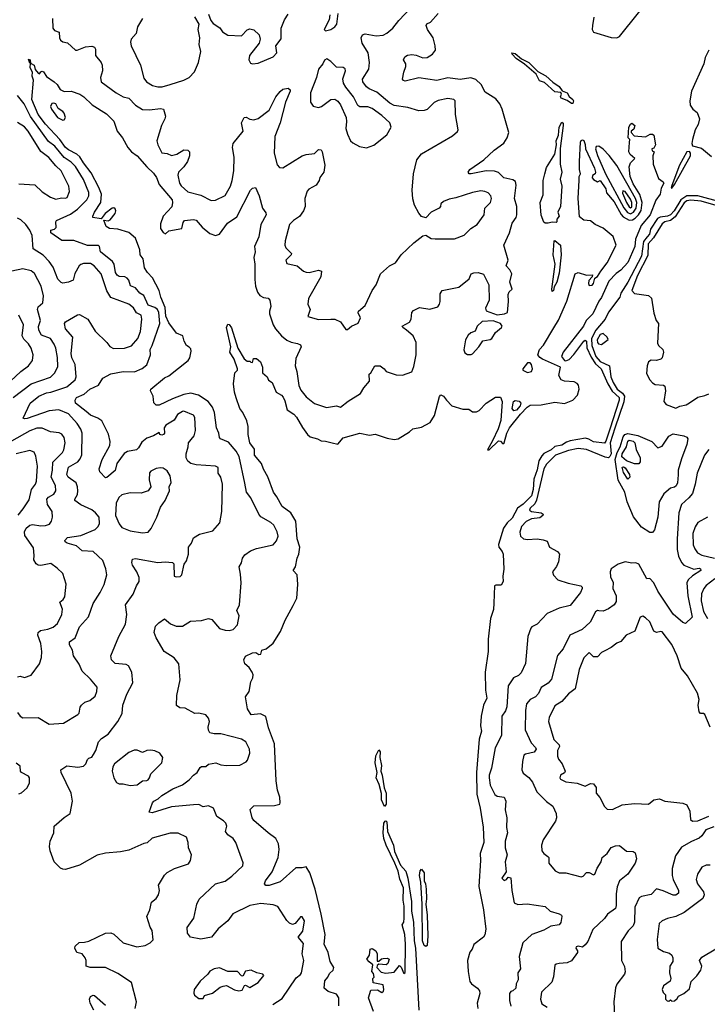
# Model space of a CAD drawing. Extents: x 1550320 to 1685906, y 509093 to 640511.
# Tile 375 of 532: x 1638241 to 1643244, y 584937 to 592106. Entities that reach past the tile are written whole.
import ezdxf

# ---------------------------------------------------------------- set-up
doc = ezdxf.new("R2010")
doc.units = 0

msp = doc.modelspace()

# ---------------------------------------------------------------- linework, layer by layer
at = {"layer": '0CON20XD'}
for points in [[(1642418.8, 592125), (1642408.5, 592065), (1642407.1, 592035), (1642415.8, 592015.8), (1642545, 591975.7), (1642585, 591974.4), (1642605, 591983.1), (1642871.7, 592318.3)], [(1639790, 591175), (1639794.6, 591205), (1639868.1, 591295), (1639854.8, 591355), (1639875, 591394.6), (1639887.8, 591397.8), (1639915, 591383.1), (1639945, 591377.8), (1639975, 591387.8), (1640055, 591447.5), (1640103.4, 591545), (1640135, 591584.5), (1640155, 591599.5), (1640195, 591608.8), (1640210, 591595), (1640208.8, 591585), (1640175.3, 591504.7), (1640137.2, 591355), (1640096.7, 591255), (1640093.1, 591135), (1640115, 591050), (1640130.3, 591030.3), (1640155, 591028), (1640295, 591114.3), (1640325, 591124.4), (1640385, 591132), (1640415, 591161.2), (1640435, 591158.8), (1640442.9, 591145), (1640453.1, 591083.1), (1640462.2, 591047.8), (1640454.2, 590995), (1640425, 590956.2), (1640419.1, 590935), (1640397.8, 590902.2), (1640345, 590872.5), (1640331.7, 590858.3), (1640315.3, 590805), (1640317.3, 590745), (1640306.3, 590713.7), (1640277.4, 590672.6), (1640234.3, 590645), (1640204.4, 590615), (1640171.9, 590495), (1640169.4, 590465), (1640176.9, 590445), (1640217.5, 590405), (1640216.2, 590395), (1640176.2, 590355), (1640185, 590332), (1640260, 590315), (1640305, 590275.8), (1640325, 590266.9), (1640347.5, 590265), (1640415, 590282.2), (1640435.7, 590275), (1640431.2, 590235), (1640341.8, 590075), (1640337.3, 590035), (1640354, 589995), (1640337.5, 589945), (1640415, 589923.6), (1640505.6, 589925.6), (1640534.5, 589924.5), (1640575, 589906.7), (1640615, 589850), (1640625, 589850), (1640655.9, 589874.1), (1640702.7, 589897.3), (1640720.8, 589935), (1640703, 589973), (1640705.8, 589985), (1640754.3, 590025), (1640805, 590134), (1640834.6, 590175.4), (1640866, 590255), (1640931.2, 590315), (1640976.2, 590335), (1641015.8, 590394.2), (1641108.3, 590481.7), (1641175, 590533.3), (1641195, 590536.7), (1641234.2, 590514.2), (1641265, 590510), (1641405, 590510), (1641475, 590536.9), (1641524.2, 590585), (1641570, 590615), (1641619.4, 590685), (1641625.7, 590735), (1641665.6, 590775), (1641674.4, 590805), (1641670, 590825), (1641650, 590845), (1641625, 590856.5), (1641595, 590860.5), (1641535, 590848.2), (1641415, 590808.1), (1641365, 590799.4), (1641325, 590781.4), (1641306.2, 590765), (1641303.3, 590745), (1641293.3, 590735), (1641235.7, 590704.3), (1641195, 590662.5), (1641164.2, 590674.2), (1641145, 590696.7), (1641114, 590755), (1641102, 590802), (1641095.4, 590864.6), (1641106.7, 590985), (1641130.8, 591085), (1641165, 591129.2), (1641389.3, 591260.7), (1641427, 591293), (1641432, 591305), (1641412.1, 591415), (1641408.6, 591515), (1641400, 591525), (1641355, 591532.5), (1641285, 591518.5), (1641257.3, 591502.7), (1641205, 591452.1), (1641184, 591444), (1641145, 591441.8), (1641065, 591466), (1640965, 591481.2), (1640935, 591499.3), (1640839, 591579), (1640782.7, 591602.7), (1640765, 591617.5), (1640737.9, 591655), (1640736.2, 591673.8), (1640781.1, 591745), (1640787.2, 591795), (1640776.3, 591865), (1640731.9, 591935), (1640725.8, 591974.2), (1640736, 591995), (1640755.4, 592004.6), (1640835, 591989.1), (1640885.3, 591994.7), (1640912.7, 592007.3), (1640955.4, 592044.6), (1640998.5, 592101.5), (1641125.7, 592235)], [(1639667.5, 586695), (1639705, 586680.8), (1639745, 586675.8), (1639841.7, 586678.3), (1639887.6, 586702.4), (1639899.2, 586715), (1639915.8, 586765), (1639914, 586795), (1639886.8, 586846.8), (1639855, 586866.9), (1639705, 586905.7), (1639655, 586905.6), (1639624.5, 586914.5), (1639615, 586932.5), (1639612.5, 586955), (1639622.5, 586995), (1639615, 587020), (1639595, 587044), (1639545, 587056.2), (1639515, 587053.8), (1639445, 587092.5), (1639405, 587096.7), (1639381.7, 587111.7), (1639384.2, 587185), (1639408.3, 587298.3), (1639398.1, 587415), (1639365, 587458.6), (1639291.5, 587505), (1639234.4, 587605), (1639220, 587645), (1639229.7, 587690.3), (1639254.4, 587715.6), (1639295, 587742.5), (1639337.9, 587707.9), (1639379.2, 587689.2), (1639425, 587690.6), (1639483.4, 587726.6), (1639565, 587731.1), (1639615.7, 587745.7), (1639639.5, 587739.5), (1639695, 587674.2), (1639735, 587660.6), (1639765, 587658.6), (1639794.3, 587665.7), (1639825, 587700), (1639836.9, 587765), (1639820, 587805), (1639840, 587845), (1639851.5, 588005), (1639848.3, 588068.3), (1639837, 588123), (1639855, 588152.5), (1639862.5, 588185), (1639880, 588210), (1639920.9, 588239.1), (1639965, 588255.7), (1640085, 588282.9), (1640109.3, 588310.7), (1640120.6, 588345), (1640115, 588376.7), (1640090, 588425), (1640068.8, 588445), (1639995.7, 588485.7), (1639980, 588505), (1639922.1, 588625), (1639890, 588665), (1639879.5, 588730.5), (1639836.8, 588925), (1639815, 588964), (1639760.9, 589030.9), (1639701.2, 589055), (1639694, 589065), (1639690, 589095), (1639672.9, 589135), (1639658.2, 589245), (1639642.7, 589285), (1639612.2, 589325), (1639541.7, 589371.7), (1639485, 589386.9), (1639435, 589376.4), (1639353.2, 589346.8), (1639255, 589300.3), (1639235, 589300.4), (1639217, 589317), (1639212.1, 589365), (1639191.9, 589405), (1639194.4, 589415), (1639295, 589498.8), (1639325.8, 589514.2), (1639467.8, 589625), (1639479.4, 589645), (1639487.4, 589692.6), (1639485, 589708.8), (1639475, 589721.2), (1639455, 589733.3), (1639436.7, 589765), (1639427.5, 589805), (1639383.1, 589823.1), (1639325, 589898), (1639305, 589946.7), (1639300.5, 590010.5), (1639268.2, 590085), (1639255.4, 590135.4), (1639207.3, 590227.3), (1639171.2, 590265), (1639149.7, 590299.7), (1639140, 590365), (1639116.7, 590395), (1639115, 590430), (1639083.1, 590515), (1639035, 590556.2), (1638955, 590581.3), (1638895, 590585.6), (1638870.3, 590600.3), (1638853, 590647), (1638885, 590642), (1638899.8, 590650.2), (1638936.2, 590695), (1638940, 590715), (1638935, 590730), (1638925, 590736), (1638915, 590733.8), (1638862.9, 590695), (1638835, 590657.5), (1638773.8, 590665), (1638772, 590675), (1638785.6, 590705), (1638832.5, 590775), (1638836, 590836), (1638817, 590885), (1638761.2, 590991.2), (1638704.2, 591065), (1638679, 591109), (1638657.9, 591127.9), (1638595, 591159.1), (1638575, 591175.2), (1638532.8, 591232.8), (1638428.9, 591345), (1638375, 591415.6), (1638329, 591525), (1638342.5, 591665), (1638332.2, 591695), (1638334.3, 591725), (1638316.9, 591755), (1638320, 591790), (1638315, 591790), (1638305, 591820), (1638316.7, 591815), (1638320, 591790), (1638345.8, 591775.8), (1638354.1, 591744.1), (1638375, 591717.5), (1638385, 591712.5), (1638395, 591727.5), (1638405, 591732.5), (1638415, 591727.5), (1638435, 591692.5), (1638492.5, 591655), (1638512.5, 591635), (1638535, 591597.5), (1638563.6, 591583.6), (1638615, 591586.7), (1638677.5, 591565), (1638708.8, 591545), (1638767.2, 591487.2), (1638871.7, 591421.7), (1638925, 591367.5), (1638951.4, 591295), (1638990, 591245), (1639028, 591175), (1639054, 591145), (1639095, 591116.2), (1639165.3, 591035.3), (1639215, 590990), (1639236.7, 590956.7), (1639256.9, 590906.9), (1639350.3, 590795), (1639353.1, 590775), (1639346.9, 590743.1), (1639285, 590676.2), (1639265, 590620), (1639266, 590585), (1639285, 590556), (1639303, 590547), (1639325, 590568), (1639420, 590585), (1639429.5, 590630.5), (1639440, 590645), (1639505, 590652), (1639525, 590645.5), (1639568.5, 590595), (1639625, 590548.5), (1639665, 590534.6), (1639695, 590544.4), (1639753.4, 590625), (1639820.3, 590669.7), (1639921.2, 590865), (1639935, 590880), (1639957.5, 590885), (1639983.3, 590825), (1640008.8, 590735), (1640030.7, 590700.7), (1640033.8, 590685), (1639994.4, 590615), (1639981.5, 590525), (1639950.6, 590455), (1639953.1, 590415), (1639944.5, 590375), (1639952.3, 590325), (1639951.2, 590215), (1639956.7, 590165), (1639971.9, 590121.9), (1639988.6, 590098.6), (1640015, 590084.4), (1640049.1, 590079.1), (1640062, 590065), (1640067.3, 590017.3), (1640057.5, 589985), (1640059.2, 589965), (1640084.4, 589885), (1640102.2, 589855), (1640145.3, 589805.3), (1640185, 589772.7), (1640215, 589758.5), (1640261.3, 589748.7), (1640285, 589739.2), (1640289.4, 589725), (1640251.2, 589638.8), (1640244.6, 589585), (1640257.5, 589545), (1640272.6, 589442.6), (1640287.5, 589407.5), (1640325, 589360.5), (1640385, 589311.9), (1640473, 589283), (1640545, 589294.2), (1640575, 589285.8), (1640631.1, 589328.9), (1640721.2, 589385), (1640745, 589426.7), (1640786, 589475), (1640783.8, 589525), (1640796.7, 589535), (1640825, 589586.2), (1640862.5, 589585), (1640892.5, 589565), (1640907.5, 589545), (1640980, 589520), (1641025, 589518), (1641095, 589542), (1641109.8, 589580.2), (1641125.3, 589665), (1641125.4, 589755), (1641104.3, 589805), (1641055.7, 589845), (1641028, 589865), (1641023.8, 589875), (1641076.7, 589905), (1641090, 589925), (1641093.3, 589975), (1641105, 589990), (1641149.3, 590010.7), (1641225, 589998.6), (1641282.5, 590015), (1641295.8, 590034.2), (1641300, 590055), (1641300.3, 590109.7), (1641315, 590133.8), (1641435, 590159.2), (1641511.2, 590218.8), (1641526, 590255), (1641545, 590264.3), (1641575.8, 590265.8), (1641615, 590252.5), (1641654, 590175), (1641657.1, 590065), (1641631.2, 590005), (1641636.1, 589986.1), (1641715, 589957.9), (1641767.5, 589965), (1641790, 589975), (1641798, 590055), (1641794.2, 590105), (1641803.3, 590125), (1641823.8, 590145), (1641807.5, 590195), (1641821.2, 590255), (1641806.7, 590285), (1641780, 590315), (1641793.8, 590355), (1641764, 590465), (1641805.8, 590555), (1641822.9, 590625), (1641852.9, 590665), (1641858.5, 590685), (1641857.5, 590745), (1641842.1, 590805), (1641852.3, 590902.3), (1641847.4, 590927.4), (1641829.9, 590939.9), (1641763.8, 590953.9), (1641725, 590993.8), (1641695, 591003.3), (1641635, 591006), (1641525, 590984), (1641511.2, 590985), (1641503.5, 590995), (1641515.6, 591015), (1641617.5, 591085), (1641694.1, 591155.9), (1641762.9, 591207.1), (1641788.2, 591245), (1641800.9, 591285), (1641751.7, 591455), (1641734.4, 591494.4), (1641705, 591530), (1641627.8, 591577.8), (1641598.9, 591635), (1641560, 591670), (1641523.7, 591683.6), (1641445, 591671.4), (1641355, 591682.9), (1641275, 591663.2), (1641145, 591682.7), (1641045, 591659.5), (1641032.5, 591662.5), (1641025, 591672.5), (1641035.6, 591725), (1641051.4, 591765), (1641050.8, 591785), (1641033.8, 591815), (1641043.3, 591835), (1641062.6, 591847.4), (1641095, 591852.2), (1641125, 591847.8), (1641175, 591828.6), (1641205, 591830), (1641245, 591856), (1641265.7, 591885), (1641264, 591915), (1641248.1, 591975), (1641208.6, 592035), (1641198.6, 592065), (1641203.8, 592076.2), (1641230.6, 592089.4), (1641285, 592152.7)], [(1640498.3, 592141.7), (1640492, 592105), (1640456.7, 592035), (1640465, 592024.2), (1640505, 592036), (1640533.8, 592055), (1640548, 592075), (1640557.6, 592152.4)], [(1638480, 592115), (1638482.5, 592045), (1638495, 592027.1), (1638527.5, 592015), (1638530, 591975), (1638537.2, 591957.2), (1638554.7, 591944.7), (1638588.8, 591938.8), (1638646.7, 591885), (1638660, 591885), (1638720.5, 591909.5), (1638765, 591913.1), (1638785, 591905.7), (1638791.4, 591891.4), (1638792.2, 591845), (1638834.2, 591795), (1638841.4, 591775), (1638844, 591735), (1638829.2, 591685), (1638835, 591653.8), (1638942, 591575), (1638995, 591543.8), (1639035, 591535.8), (1639084, 591484), (1639135, 591452.9), (1639185, 591450.4), (1639265, 591460), (1639286.7, 591455), (1639302, 591405), (1639298, 591385), (1639272, 591335), (1639239.1, 591225), (1639245.3, 591195), (1639275, 591137.1), (1639313, 591133), (1639345, 591118.5), (1639385, 591127.5), (1639435, 591157.9), (1639465, 591156.4), (1639475.5, 591145), (1639477.1, 591115), (1639460.9, 591075), (1639434.6, 591035), (1639396.7, 590995), (1639392.1, 590975), (1639404.6, 590915.4), (1639415, 590895.6), (1639465, 590852.5), (1639558.3, 590828.3), (1639635, 590790), (1639665, 590791.9), (1639735, 590825.6), (1639773.8, 590895), (1639787.3, 590935), (1639798, 591005), (1639801.8, 591105), (1639790, 591175)], [(1639133.8, 592116.2), (1639098.8, 592055), (1639088.5, 592005), (1639051.5, 591965), (1639046.9, 591943.1), (1639051.8, 591915), (1639120, 591775), (1639145, 591680), (1639164.2, 591655), (1639207.9, 591627.9), (1639245, 591616.5), (1639277.8, 591617.8), (1639335.6, 591634.4), (1639435, 591665.5), (1639473.7, 591686.4), (1639513.5, 591726.5), (1639543.1, 591795), (1639558.5, 591875), (1639547.9, 591925), (1639552.3, 591975), (1639540, 592035), (1639547.5, 592075), (1639516.4, 592126.4)], [(1639615, 592147.5), (1639631.5, 592101.5), (1639648.7, 592078.7), (1639696.6, 592046.6), (1639717.4, 592017.4), (1639755, 591992.8), (1639855, 591988.8), (1639895, 592033.1), (1639915, 592038.9), (1639945, 592032.5), (1639984, 591995), (1639990, 591965), (1639982.9, 591935), (1639912.5, 591845), (1639908, 591815), (1639920, 591790), (1639935, 591784.6), (1639975, 591790), (1640085, 591834.8), (1640112, 591865), (1640105, 591916.2), (1640144.1, 591965.9), (1640144.3, 592045), (1640166.7, 592105), (1640193.6, 592146.4)], [(1642255, 591496.2), (1642225, 591518.6), (1642180.8, 591535), (1642175.6, 591545), (1642182.5, 591565), (1642177.3, 591577.3), (1642135, 591580), (1642059.8, 591649.8), (1642022, 591662), (1641998.6, 591708.6), (1641913, 591783), (1641854, 591825), (1641824, 591855), (1641822.5, 591865), (1641845, 591860), (1641892.5, 591822.5), (1641945.6, 591795.6), (1642010, 591730), (1642068.2, 591698.2), (1642120.8, 591650.8), (1642165, 591620.7), (1642187.6, 591587.6), (1642225, 591573.3), (1642238, 591548), (1642265.8, 591525), (1642270, 591515), (1642265, 591496.5), (1642255, 591496.2)], [(1643255, 591885.6), (1643228.3, 591831.7), (1643218.7, 591785), (1643129.1, 591585), (1643117.5, 591515), (1643119.3, 591485), (1643137.5, 591455), (1643170.2, 591430.2), (1643186.2, 591385), (1643176.1, 591343.9), (1643154.6, 591305), (1643135.2, 591235), (1643130.7, 591205), (1643135, 591188.5), (1643200.6, 591170.6), (1643275, 591110)], [(1640765, 591173.8), (1640817.6, 591192.4), (1640911.2, 591268.8), (1640944.2, 591325), (1640933.1, 591355), (1640875, 591408.8), (1640805, 591460), (1640775, 591471.1), (1640715, 591471.1), (1640700.5, 591480.5), (1640670, 591545), (1640613.8, 591615), (1640596.9, 591645), (1640592.3, 591675), (1640610.5, 591735), (1640608.9, 591748.9), (1640595, 591757.8), (1640545, 591760), (1640505, 591802), (1640475, 591821.2), (1640458.3, 591811.7), (1640445.6, 591785), (1640414.5, 591745), (1640400.5, 591685), (1640357, 591573), (1640355.7, 591505), (1640376.8, 591476.8), (1640415, 591467.5), (1640436.2, 591473.8), (1640505, 591524.5), (1640535, 591526.7), (1640555, 591512.5), (1640575, 591486.5), (1640616.2, 591393.8), (1640619.6, 591365), (1640614.6, 591314.6), (1640625, 591273.3), (1640648, 591225), (1640665, 591208.8), (1640714.1, 591184.1), (1640765, 591173.8)], [(1639082, 584905), (1639091.4, 584955), (1639055, 585095.8), (1638955, 585161.5), (1638865, 585204.6), (1638753.8, 585203.8), (1638725, 585213.8), (1638725.8, 585255), (1638717.1, 585275), (1638695, 585304.2), (1638657.5, 585315), (1638643.3, 585345), (1638645, 585360), (1638673, 585387), (1638711.7, 585388.3), (1638745, 585395.8), (1638865, 585454), (1638905, 585458), (1638925, 585448), (1638993.8, 585385), (1639092.5, 585355), (1639155, 585366.1), (1639190.6, 585385), (1639211.4, 585405), (1639204, 585474), (1639189.5, 585499.5), (1639166.7, 585575), (1639188.5, 585625), (1639199.7, 585680.3), (1639235, 585706.2), (1639250, 585735), (1639257.1, 585765), (1639250.8, 585805), (1639293.7, 585876.3), (1639314.5, 585895.5), (1639366.7, 585925), (1639469.5, 585960.5), (1639483.8, 585985), (1639491.2, 586025), (1639470, 586075), (1639467.1, 586115), (1639454.2, 586154.2), (1639395, 586183.6), (1639335, 586182.2), (1639205, 586147.1), (1639167.4, 586112.6), (1639145, 586107.8), (1639035, 586059.6), (1638975, 586046.2), (1638865, 586036.8), (1638805, 586022.3), (1638675, 585950.6), (1638575, 585918), (1638555, 585920), (1638539.1, 585929.1), (1638493, 585973), (1638462.5, 586055), (1638458, 586085), (1638463.8, 586125), (1638490, 586185), (1638492.5, 586235), (1638563.6, 586296.4), (1638609.2, 586325), (1638625.8, 586415), (1638615.6, 586475), (1638544, 586625), (1638540, 586645), (1638585, 586673.8), (1638665, 586662.5), (1638705, 586670), (1638722.7, 586687.3), (1638735, 586718.8), (1638745, 586730), (1638765, 586736.7), (1638778.8, 586755), (1638795.8, 586785), (1638815, 586848.8), (1638837, 586873), (1638885.5, 586904.5), (1638954.7, 586995.3), (1638985.5, 587055), (1638991.5, 587115), (1639021.4, 587195), (1639065, 587277.5), (1639057.5, 587355), (1639032.4, 587402.4), (1639015, 587411.9), (1638935, 587417.5), (1638909.2, 587445), (1638903, 587473), (1638961.2, 587615), (1639010, 587705), (1639020, 587775), (1639010, 587845), (1639067, 587923), (1639091.4, 587985), (1639110.8, 588015), (1639110, 588045), (1639094.1, 588085.9), (1639061.5, 588135), (1639056.8, 588153.2), (1639061.4, 588178.6), (1639083.8, 588183.8), (1639245, 588154.6), (1639299.1, 588159.1), (1639353.3, 588153.3), (1639363.3, 588143.3), (1639364, 588055), (1639378.3, 588048.3), (1639407.9, 588052.1), (1639420, 588065), (1639438.3, 588141.7), (1639454, 588166), (1639470, 588215), (1639470, 588265), (1639490, 588295), (1639505.5, 588334.5), (1639549.1, 588360.9), (1639646.7, 588385), (1639697.7, 588442.3), (1639712.9, 588525), (1639716.3, 588723.7), (1639703.3, 588775), (1639685.6, 588805), (1639686.1, 588845), (1639665.4, 588855.4), (1639525, 588865.6), (1639485.9, 588875.9), (1639465, 588891.4), (1639452.9, 588915), (1639451.5, 588945), (1639467.3, 588995), (1639470, 589025), (1639489.4, 589050.6), (1639509.6, 589075), (1639519.2, 589115), (1639515, 589210), (1639505, 589226), (1639435, 589255.4), (1639425, 589253.8), (1639388.3, 589231.7), (1639365, 589189.4), (1639303.1, 589155), (1639292, 589135), (1639293.8, 589095), (1639288, 589085), (1639275, 589080), (1639260, 589085), (1639255, 589100), (1639213.9, 589076.1), (1639165, 589060), (1639129.2, 589030.8), (1639105, 588988.2), (1639090, 588975), (1639025, 588961), (1639001.9, 588948.1), (1638946.9, 588875), (1638935, 588822.9), (1638875, 588772), (1638865, 588771.2), (1638825, 588813.8), (1638819.4, 588835), (1638840, 588905), (1638896.5, 589005), (1638899.1, 589035), (1638887.7, 589087.7), (1638839.5, 589185), (1638809.4, 589205), (1638756.1, 589226.1), (1638725, 589254.5), (1638648, 589315), (1638644, 589335), (1638653.8, 589355), (1638710.3, 589379.7), (1638751.8, 589415), (1638814.2, 589445), (1638845.8, 589495), (1638905, 589527.9), (1638995, 589544.4), (1639076.8, 589543.2), (1639132.6, 589567.4), (1639165, 589594.2), (1639193.8, 589665), (1639190.8, 589705), (1639205.8, 589734.2), (1639260.3, 589895), (1639252.5, 589975), (1639243.6, 589995), (1639225, 590009.5), (1639175, 590027.5), (1639145, 590097.1), (1639114.6, 590114.6), (1639082.7, 590152.7), (1639047.6, 590167.6), (1639035, 590209.2), (1639024.1, 590224.1), (1639005, 590233.9), (1638965, 590236.4), (1638951.1, 590245), (1638939.2, 590265), (1638928.9, 590325), (1638917.1, 590345), (1638828, 590415), (1638821.5, 590455), (1638815, 590462.2), (1638735, 590461), (1638635, 590497.5), (1638548.3, 590498.3), (1638468.8, 590555), (1638466.7, 590573.3), (1638495, 590580.8), (1638506.4, 590593.6), (1638503.8, 590635), (1638508.8, 590645), (1638610.5, 590689.5), (1638662.5, 590727.5), (1638730.3, 590795), (1638742.9, 590825), (1638742.9, 590847.1), (1638705, 590943.8), (1638646.6, 591036.6), (1638615, 591069.6), (1638565, 591102.7), (1638496, 591185), (1638450.1, 591220.1), (1638318.8, 591401.2), (1638272.7, 591492.7), (1638224.4, 591555)], [(1638555, 591374.6), (1638565, 591378.1), (1638573.6, 591395), (1638565.3, 591425.3), (1638555, 591438.9), (1638520.4, 591460.4), (1638503.4, 591493.4), (1638488.7, 591498.7), (1638475, 591495.6), (1638464.1, 591475), (1638471.3, 591455), (1638515, 591393.8), (1638555, 591374.6)], [(1638235, 590911.5), (1638350.5, 590905), (1638405, 590853.1), (1638465, 590813.1), (1638505, 590800.5), (1638545, 590808.5), (1638575, 590805.7), (1638587.2, 590812.8), (1638602.5, 590855), (1638598.5, 590895), (1638543.1, 591005), (1638502.8, 591042.8), (1638453.9, 591103.9), (1638395, 591147.3), (1638301.8, 591295), (1638275, 591325.4), (1638225, 591357.9)], [(1642678.3, 591211.7), (1642680, 591235), (1642667.5, 591245), (1642673.6, 591323.6), (1642683.9, 591346.1), (1642695, 591352.5), (1642716.7, 591335), (1642710, 591310), (1642690, 591295), (1642690, 591285), (1642711.7, 591261.7), (1642794.1, 591254.1), (1642827, 591273), (1642845, 591274), (1642855.8, 591265.8), (1642866.2, 591195), (1642855, 591170), (1642840, 591165), (1642841.7, 591151.7), (1642856.7, 591145), (1642847.5, 591115), (1642850, 591055), (1642889.2, 590949.2), (1642923.3, 590925), (1642926.9, 590915), (1642909.3, 590880.7), (1642900, 590835), (1642868.6, 590791.4), (1642828.5, 590685), (1642761.6, 590608.4), (1642722.5, 590507.5), (1642716.1, 590455), (1642665, 590339.2), (1642615, 590282), (1642581.8, 590258.2), (1642527.1, 590202.9), (1642475, 590083.6), (1642453.5, 590056.5), (1642411.2, 589965), (1642363.2, 589916.8), (1642344, 589875), (1642195.4, 589684.6), (1642182.6, 589655), (1642205, 589624.2), (1642215, 589621.9), (1642237.9, 589632.1), (1642272.4, 589667.6), (1642345, 589766.4), (1642355, 589772.9), (1642365, 589766.5), (1642366.3, 589716.3), (1642398.8, 589648.8), (1642430.7, 589600.7), (1642470.4, 589565), (1642519.7, 589455), (1642551.9, 589401.9), (1642603.2, 589355), (1642601.7, 589335), (1642535.2, 589125.2), (1642505, 589037.3), (1642495, 589023.8), (1642415, 589032.7), (1642382, 589052), (1642358.3, 589058.3), (1642245, 589038.9), (1642219.6, 589030.4), (1642185, 589008.1), (1642135, 588997.6), (1642107.2, 588975), (1642053.3, 588946.7), (1642038.9, 588931.1), (1642019.1, 588895), (1642005, 588828), (1641980.5, 588759.5), (1641977.2, 588685), (1641965, 588640.4), (1641905, 588578.8), (1641861.7, 588548.3), (1641825, 588476.9), (1641787.5, 588442.5), (1641761.8, 588405), (1641724.6, 588284.6), (1641726.7, 588265), (1641752, 588235), (1641759.2, 588215), (1641764, 588105), (1641756.2, 588055), (1641758, 588015), (1641745, 587988.8), (1641705, 587988.6), (1641695, 587983.3), (1641691.5, 587858.5), (1641687.9, 587812.1), (1641667.1, 587745), (1641648.9, 587595), (1641648.5, 587505), (1641628, 587355), (1641629.5, 587225), (1641640.6, 587165), (1641616.2, 587113.8), (1641598, 587035), (1641593.7, 586965), (1641601.8, 586925), (1641583.5, 586866.5), (1641565.1, 586624.9), (1641567.9, 586467.9), (1641591.9, 586365), (1641613, 586227), (1641617.3, 586115), (1641591.9, 586035), (1641594.4, 585985), (1641580.8, 585795), (1641616.6, 585625), (1641632.9, 585485), (1641625, 585442.5), (1641615.8, 585425), (1641545, 585371.2), (1641532.9, 585337.1), (1641515, 585316.2), (1641499.6, 585255), (1641503.5, 585175), (1641515, 585103.5), (1641527.6, 585085), (1641571.3, 585055), (1641586.7, 585035), (1641587.7, 585015), (1641570.4, 584945), (1641573.6, 584905)], [(1642065, 590623.8), (1642055, 590632.5), (1642035, 590682.5), (1642026.7, 590775), (1642049.4, 590830.6), (1642049.5, 590935), (1642060.6, 590985), (1642075, 591030), (1642133.3, 591126.7), (1642145.8, 591195), (1642144.4, 591225), (1642160, 591265), (1642165.8, 591325), (1642185, 591360), (1642195, 591352.5), (1642196.2, 591336.2), (1642172.3, 591167.7), (1642172.5, 591055), (1642185.5, 590995), (1642173.2, 590945), (1642186.1, 590895), (1642176.9, 590745), (1642156.7, 590705), (1642166.7, 590675), (1642150, 590655), (1642150, 590635), (1642145, 590630), (1642115, 590632.5), (1642085, 590624.2), (1642065, 590623.8)], [(1640562.5, 584925), (1640564, 584985), (1640545, 585010.4), (1640485, 585030.5), (1640455.3, 585055), (1640461.4, 585108.6), (1640484, 585135), (1640495, 585161.4), (1640520.8, 585185), (1640526.5, 585205), (1640499.3, 585249.3), (1640484.7, 585315), (1640456.8, 585375), (1640464.5, 585445), (1640433.5, 585593.5), (1640391.3, 585775), (1640352.8, 585895), (1640325, 585937.5), (1640295, 585930), (1640250.7, 585929.3), (1640135, 585827.5), (1640055, 585802), (1640032.9, 585802.9), (1640023.3, 585813.3), (1640029.1, 585835), (1640078.3, 585901.7), (1640121.4, 586005), (1640129.5, 586065), (1640123.6, 586105), (1640105.6, 586145), (1640048, 586185), (1639944, 586275), (1639931.4, 586295), (1639917.5, 586355), (1639945, 586382.5), (1640095, 586383.3), (1640132.5, 586395), (1640136.7, 586403.3), (1640132.5, 586445), (1640116, 586496), (1640106.6, 586563.4), (1640095, 586833.8), (1640050.8, 586950.8), (1640032, 587032), (1639992, 587052), (1639925, 587044.3), (1639898.5, 587088.5), (1639883.3, 587175), (1639910.4, 587215), (1639923.5, 587285), (1639938.2, 587315), (1639938.5, 587335), (1639932.9, 587355), (1639909.6, 587389.6), (1639878, 587415), (1639871.2, 587445), (1639885, 587471.2), (1639935, 587496), (1639958.3, 587498.3), (1639980, 587485), (1639995, 587487.5), (1640002.5, 587515), (1640035, 587525.8), (1640085, 587565.7), (1640137.9, 587652.1), (1640172, 587735), (1640231.9, 587841.9), (1640256.9, 587893.1), (1640264.8, 587994.8), (1640258.9, 588065), (1640230, 588095), (1640247.2, 588122.8), (1640259.4, 588185), (1640272.1, 588215), (1640279.1, 588265), (1640258.7, 588325), (1640249.2, 588455), (1640214.6, 588515), (1640151.7, 588561.7), (1640113, 588633), (1640086.5, 588665), (1640047.6, 588777.6), (1640015, 588833.8), (1640000, 588875), (1639950, 588935), (1639948.8, 588978.8), (1639914.3, 589025), (1639902.5, 589085), (1639902.5, 589145), (1639894.7, 589184.7), (1639865.5, 589245.5), (1639842.9, 589275), (1639816, 589354), (1639803.3, 589395), (1639796.2, 589455), (1639807.5, 589535), (1639826, 589554), (1639826, 589564), (1639801.1, 589635), (1639770.8, 589685), (1639777.1, 589725), (1639744.7, 589865), (1639755, 589888.6), (1639765, 589885.8), (1639782.4, 589862.4), (1639828, 589715), (1639875, 589637.5), (1639895, 589620), (1639915, 589620), (1639921.7, 589611.7), (1639935, 589610), (1639941.7, 589638.3), (1639965, 589640), (1639992.5, 589615), (1640007.5, 589575), (1640007.5, 589535), (1640042.5, 589505), (1640051.7, 589481.7), (1640077.5, 589465), (1640107.5, 589395), (1640145, 589371.2), (1640156.8, 589356.8), (1640170.3, 589330.3), (1640187.5, 589265), (1640235, 589233.1), (1640255, 589212.5), (1640297.6, 589137.6), (1640335, 589086.2), (1640355, 589070), (1640407.5, 589055), (1640435, 589038.8), (1640465, 589038), (1640515, 589024), (1640555, 589016.7), (1640595, 589060.8), (1640715, 589094.6), (1640785, 589081.8), (1640827.2, 589087.2), (1640915, 589058), (1640965, 589048.8), (1640995.8, 589054.2), (1641077.5, 589105), (1641101.7, 589128.3), (1641165, 589140), (1641227.6, 589172.4), (1641258, 589225), (1641295, 589362.5), (1641305.9, 589374.1), (1641325, 589365.7), (1641345.6, 589335), (1641385, 589295.8), (1641465, 589270.8), (1641509.3, 589269.3), (1641535, 589250), (1641565, 589251.2), (1641585, 589260), (1641636, 589315), (1641702.1, 589357.9), (1641738.2, 589358.2), (1641750.3, 589325), (1641742, 589188), (1641722.2, 589127.8), (1641680, 589040), (1641645, 588973.3), (1641656.7, 588975), (1641725, 589039.2), (1641738.1, 589038.1), (1641755, 589017.8), (1641765, 589024.5), (1641784.3, 589095.7), (1641804.8, 589135.2), (1641885, 589234.7), (1641933.9, 589286.1), (1641955, 589299.7), (1642035, 589302.5), (1642135, 589321.1), (1642205, 589312.7), (1642265, 589337.1), (1642298.5, 589371.5), (1642310.5, 589415), (1642306.2, 589445), (1642297.8, 589457.8), (1642275, 589469.4), (1642205, 589474.1), (1642181.1, 589485), (1642163.7, 589515), (1642175.7, 589575.7), (1642044.4, 589635), (1642025, 589646.7), (1642011.2, 589665), (1642023.6, 589705), (1642052.5, 589737.5), (1642127.1, 589862.9), (1642161.4, 589918.6), (1642222.9, 590057.1), (1642282.5, 590255), (1642305, 590264.8), (1642365, 590246.7), (1642407.8, 590247.8), (1642406.7, 590235), (1642382.7, 590207.3), (1642379.4, 590185), (1642385, 590171.8), (1642406.5, 590173.5), (1642416.9, 590185), (1642425.3, 590224.7), (1642445, 590235.6), (1642468, 590275), (1642516.2, 590335), (1642579.5, 590465), (1642558, 590528), (1642487.3, 590587.3), (1642428.6, 590615), (1642395, 590642.2), (1642345, 590646.2), (1642315, 590670), (1642305.3, 590805.2), (1642311.7, 590938.3), (1642311.7, 590965), (1642320.8, 590985), (1642314.3, 591015), (1642314.1, 591074.1), (1642321.5, 591215), (1642325, 591225.7), (1642335, 591231), (1642345, 591225.8), (1642355, 591198), (1642357.7, 591165), (1642423.3, 591025), (1642431.2, 590995), (1642427.5, 590985), (1642408.6, 590971.4), (1642405.8, 590955), (1642415, 590942.5), (1642445, 590926.7), (1642465, 590936.2), (1642505.8, 590875), (1642510, 590845), (1642565, 590779.5), (1642617.6, 590687.6), (1642632, 590672), (1642675, 590646.5), (1642699.8, 590650.2), (1642719.1, 590660.9), (1642743.9, 590686.1), (1642762.1, 590717.9), (1642771, 590775), (1642754.1, 590834.1), (1642705, 590911.5), (1642682.8, 590965), (1642675.8, 591035), (1642686, 591064), (1642717.5, 591095), (1642682.5, 591125), (1642672.5, 591145), (1642678.3, 591211.7)], [(1642685, 590692.9), (1642706.2, 590703.8), (1642725.8, 590734.2), (1642731.3, 590775), (1642722.5, 590805), (1642585, 591044.8), (1642528.7, 591118.7), (1642485, 591164.5), (1642455, 591185.6), (1642435.8, 591184.2), (1642431.3, 591165), (1642445, 591116.7), (1642503, 590985), (1642636.9, 590736.9), (1642662.7, 590702.7), (1642685, 590692.9)], [(1642985, 590879.2), (1643005, 590905.6), (1643121.1, 591115), (1643122.1, 591135), (1643115, 591146.8), (1643095, 591144.1), (1643042.4, 591047.6), (1642985, 590899.2), (1642980.9, 590880.9), (1642985, 590879.2)], [(1642685, 590737.5), (1642695, 590742.2), (1642695.4, 590775), (1642685, 590798.8), (1642645, 590854.2), (1642630, 590860), (1642625.9, 590844.1), (1642655, 590774.1), (1642675, 590744.3), (1642685, 590737.5)], [(1643345, 590778.1), (1643175, 590822.8), (1643095, 590823.8), (1643050.6, 590795), (1643003.4, 590715), (1642975, 590685.1), (1642955, 590674.6), (1642901.2, 590668.8), (1642880.8, 590659.2), (1642830.1, 590579.9), (1642822.6, 590545), (1642805.1, 590524.9), (1642779.2, 590490.8), (1642764.2, 590385), (1642665, 590194.2), (1642615.3, 590114.7), (1642606.3, 590085), (1642524.1, 589975.9), (1642499.7, 589925), (1642431.9, 589845), (1642400.4, 589785), (1642404, 589734), (1642433.8, 589655), (1642465, 589618.1), (1642532.6, 589585), (1642542.1, 589505), (1642557.8, 589465), (1642588.4, 589415), (1642627.3, 589387.3), (1642642.4, 589365), (1642637.2, 589322.8), (1642570.9, 589130.9), (1642537.9, 589025), (1642544.2, 588945), (1642535.5, 588924.5), (1642525, 588915.8), (1642500.4, 588920.4), (1642365, 588977.3), (1642305, 588983.7), (1642235, 588968.9), (1642139.5, 588935), (1642075, 588869.2), (1642054.9, 588835), (1642001.1, 588608.9), (1641988.5, 588581.5), (1641955, 588548.5), (1641950, 588535), (1641965, 588524.6), (1642036.1, 588516.1), (1642048.9, 588505), (1642047.8, 588495), (1642025, 588478.2), (1641965, 588471.5), (1641925, 588451.2), (1641891.5, 588415), (1641879.2, 588375), (1641885.5, 588345), (1641905.9, 588325.9), (1641935, 588320.9), (1642005, 588327.3), (1642050, 588320), (1642079.1, 588309.1), (1642096, 588265), (1642153.6, 588233.6), (1642168.1, 588215), (1642162.1, 588157.9), (1642147.1, 588125), (1642118.1, 588085), (1642125, 588061.2), (1642157.3, 588027.3), (1642232.4, 588002.4), (1642324.5, 587984.5), (1642334.3, 587975), (1642334.5, 587965), (1642320.4, 587935), (1642245, 587840), (1642165, 587821.2), (1642078.5, 587781.5), (1642005.5, 587704.5), (1641967.5, 587685), (1641960, 587675), (1641938.8, 587615), (1641920.5, 587419.5), (1641890.1, 587349.9), (1641869.5, 587330.5), (1641834.2, 587315), (1641795, 587256), (1641785, 587102.5), (1641776.2, 587073.8), (1641749.1, 587035), (1641746.5, 586895), (1641699.6, 586805), (1641674.3, 586655.7), (1641655.7, 586605), (1641656.7, 586585), (1641665, 586533.3), (1641698.4, 586465), (1641715, 586451.9), (1641765, 586445.5), (1641778.2, 586415), (1641773.3, 586353.3), (1641785.6, 586295), (1641783.9, 586225), (1641790.5, 586185), (1641773.9, 586125), (1641773.1, 586076.9), (1641788.6, 586025), (1641773.8, 585975), (1641779.3, 585900.7), (1641750, 585855), (1641765, 585837.5), (1641782.5, 585845), (1641795, 585862.5), (1641815, 585856.7), (1641821.3, 585765), (1641838.9, 585675), (1641865, 585663.6), (1641932.1, 585667.9), (1642065, 585648.2), (1642101.2, 585615), (1642165.4, 585595), (1642182.5, 585585), (1642186.6, 585575), (1642178.2, 585531.8), (1642165.3, 585514.7), (1642105, 585505.4), (1642055, 585476), (1641968, 585445), (1641902, 585385), (1641875.8, 585285), (1641883.9, 585196.1), (1641866.2, 585165), (1641868.8, 585115), (1641853.3, 585085), (1641850, 585055), (1641830, 585035), (1641815, 585030), (1641804, 585015), (1641804.2, 584964.2), (1641813.9, 584923.9)], [(1643359.6, 590739.6), (1643198.6, 590785), (1643125, 590792.8), (1643095, 590786.8), (1643075, 590772.7), (1643009.4, 590670.6), (1642975.3, 590644.7), (1642935, 590634.5), (1642915, 590620.3), (1642852.3, 590517.7), (1642814.2, 590474.2), (1642811.5, 590388.5), (1642735, 590242.7), (1642695.8, 590135), (1642715, 590113.1), (1642815, 590096.9), (1642837.9, 590077.9), (1642855, 589970), (1642872.5, 589915), (1642887.5, 589895), (1642880.6, 589750.6), (1642888, 589735), (1642919.2, 589705), (1642924.4, 589685), (1642914.5, 589645), (1642905, 589633.4), (1642875, 589625.9), (1642835, 589626.8), (1642815.9, 589614.1), (1642805.8, 589585), (1642801.2, 589531.2), (1642824.8, 589484.8), (1642845, 589461.2), (1642865, 589450.4), (1642924.5, 589444.5), (1642935, 589437.1), (1642940, 589405), (1642927.3, 589327.3), (1642945.5, 589305), (1643015, 589277.1), (1643045, 589292.7), (1643089.3, 589300.7), (1643114.6, 589315.4), (1643175, 589358.5), (1643225, 589368.8), (1643255, 589381.9)], [(1638225, 587062.5), (1638245, 587035.6), (1638265, 587021.8), (1638375, 587025.8), (1638455, 586975.7), (1638560, 586985), (1638665, 587048), (1638673.1, 587056.9), (1638680.3, 587099.7), (1638690, 587115), (1638715, 587135.8), (1638751.7, 587148.3), (1638789.7, 587180.3), (1638802.5, 587215), (1638804.2, 587245), (1638757.1, 587305), (1638695, 587362.5), (1638672.9, 587412.9), (1638632.2, 587475), (1638624.1, 587515.9), (1638603.6, 587555), (1638604.4, 587575), (1638645.5, 587605), (1638675, 587686.2), (1638741.3, 587758.7), (1638774.4, 587855), (1638827.5, 587935), (1638855.4, 587994.6), (1638875.6, 588065), (1638868.6, 588108.6), (1638845, 588167.5), (1638775, 588233.5), (1638695, 588239.4), (1638654.3, 588274.3), (1638586.2, 588295), (1638571.2, 588305), (1638568.8, 588315), (1638590, 588335), (1638685, 588349.6), (1638789.2, 588395), (1638811.1, 588415), (1638821.1, 588438.9), (1638818.1, 588485), (1638793.1, 588515), (1638765, 588536.7), (1638685, 588573.1), (1638643.3, 588605), (1638641.1, 588615), (1638660.5, 588649.5), (1638663.4, 588675), (1638662.5, 588705), (1638651.8, 588735), (1638594.5, 588775), (1638584.1, 588795), (1638595, 588848.1), (1638663.9, 588886.1), (1638682.1, 588907.9), (1638692.6, 588937.4), (1638695.3, 589095), (1638685, 589125.7), (1638659.6, 589165), (1638595, 589237.3), (1638525, 589266.7), (1638455, 589258.8), (1638295, 589202.5), (1638275, 589199.2), (1638266.2, 589205), (1638316.6, 589313.4), (1638380.5, 589365), (1638435, 589388.4), (1638466.4, 589393.6), (1638585, 589433.9), (1638644.5, 589485), (1638651.8, 589505), (1638644.7, 589595), (1638620, 589645), (1638615.9, 589675), (1638626.5, 589795), (1638575.5, 589855), (1638566.9, 589893.1), (1638575, 589905.8), (1638661.7, 589958.3), (1638675, 589959.1), (1638736.9, 589925), (1638789.2, 589839.2), (1638875, 589755.5), (1638895.7, 589725.7), (1638922.8, 589712.8), (1639004.3, 589714.3), (1639055, 589731), (1639101.1, 589785), (1639120.2, 589835), (1639130.8, 589925), (1639125.7, 589955.7), (1639091.2, 589971.2), (1639068, 590008), (1639035, 590034.4), (1638904.4, 590084.4), (1638875, 590132.1), (1638834.2, 590255), (1638782.9, 590312.9), (1638755, 590331.8), (1638705, 590331.5), (1638685.4, 590324.6), (1638673.1, 590315), (1638641.9, 590258.1), (1638629.7, 590210.3), (1638595.5, 590194.5), (1638555, 590187.8), (1638541.7, 590191.7), (1638517.6, 590217.6), (1638484.1, 590304.1), (1638456.2, 590345), (1638411.1, 590391.1), (1638338.2, 590438.2), (1638332.6, 590535), (1638314.1, 590575), (1638285, 590616.1), (1638248.7, 590648.7), (1638225, 590661.4)], [(1642115, 590127.5), (1642113, 590143), (1642135.8, 590325), (1642121.2, 590395), (1642130, 590495), (1642135, 590497.5), (1642176.9, 590465), (1642180, 590395), (1642165, 590261.2), (1642148.7, 590195), (1642130, 590160), (1642125, 590133.3), (1642115, 590127.5)], [(1638193.1, 589355), (1638325, 589453.7), (1638466.3, 589503.7), (1638497.1, 589535), (1638518.3, 589581.7), (1638517.3, 589647.3), (1638504.6, 589715), (1638493, 589743), (1638465.6, 589785), (1638400, 589810), (1638379.1, 589845), (1638378, 589872), (1638392.5, 589915), (1638371.2, 589995), (1638375, 590014.4), (1638409.2, 590045), (1638415.3, 590095), (1638396.2, 590166.2), (1638348.7, 590258.7), (1638325, 590277.9), (1638265, 590293.1), (1638185, 590275.8)], [(1638174.5, 589475), (1638250, 589545), (1638304.3, 589585), (1638335, 589623.8), (1638340, 589665), (1638325, 589714.2), (1638305.4, 589745), (1638270.7, 589780.7), (1638258.7, 589805), (1638267.8, 589885), (1638235.3, 589955)], [(1641525, 589667.5), (1641535, 589673.3), (1641582.5, 589725), (1641611.2, 589768.8), (1641665, 589777.1), (1641675, 589784.2), (1641702.1, 589827.9), (1641747.5, 589865), (1641751.2, 589875), (1641740, 589895), (1641685, 589913.1), (1641605, 589909.4), (1641570, 589875), (1641555, 589837.5), (1641523.9, 589826.1), (1641505, 589810), (1641484.2, 589775.8), (1641471.7, 589701.7), (1641480.7, 589680.7), (1641498.3, 589668.3), (1641525, 589667.5)], [(1642475, 589740.2), (1642522, 589778), (1642515.8, 589795.8), (1642485, 589821), (1642465, 589814.8), (1642442.8, 589775), (1642444.3, 589755), (1642451.5, 589745), (1642475, 589740.2)], [(1641935, 589538), (1641965, 589544), (1641972, 589565), (1641965.6, 589595), (1641955, 589608.6), (1641935, 589608.9), (1641900.8, 589565), (1641901.2, 589555), (1641935, 589538)], [(1641835, 589259.2), (1641824.5, 589275), (1641834.5, 589325), (1641845, 589332.9), (1641875, 589327.8), (1641886.5, 589315), (1641882.7, 589295), (1641855, 589263.5), (1641835, 589259.2)], [(1638225, 587320.9), (1638245, 587325.5), (1638275, 587315.6), (1638325, 587332.9), (1638384.3, 587415), (1638398.7, 587461.3), (1638401.5, 587505), (1638395.4, 587565), (1638373.8, 587625), (1638374.5, 587645), (1638391.4, 587658.6), (1638445, 587668.2), (1638485, 587683.2), (1638515, 587709.2), (1638547.5, 587775), (1638552.7, 587815), (1638533.3, 587865), (1638556.4, 587885), (1638568.5, 587905), (1638579.2, 587995), (1638555, 588073.3), (1638513.7, 588113.7), (1638467, 588147), (1638395, 588132.7), (1638374.6, 588134.6), (1638361.4, 588145), (1638345, 588173.3), (1638345.5, 588204.5), (1638340.9, 588260.9), (1638279.6, 588349.6), (1638275, 588376.2), (1638287.3, 588405), (1638315, 588425.4), (1638335, 588431.1), (1638395, 588420.5), (1638427.9, 588422.1), (1638457.1, 588432.9), (1638473.5, 588455), (1638480.9, 588485), (1638476.9, 588525), (1638443.6, 588575), (1638439.6, 588615), (1638450.4, 588629.6), (1638489.3, 588650.7), (1638503.1, 588675), (1638502.5, 588715), (1638470.8, 588775), (1638480.6, 588825), (1638482.9, 588885), (1638551.5, 588955), (1638563.1, 588975), (1638572.3, 589025), (1638565.4, 589065), (1638548.3, 589088.3), (1638528.1, 589098.1), (1638465, 589106.2), (1638405, 589131.3), (1638365, 589131.2), (1638315, 589113.1), (1638085.1, 588984.8)], [(1642845, 588373.3), (1642825, 588373.3), (1642765, 588412), (1642707.5, 588487.5), (1642659.8, 588595), (1642643.3, 588665), (1642594.3, 588754.3), (1642574.2, 588905), (1642588, 588955), (1642610.1, 588995), (1642630.6, 589069.4), (1642643.5, 589086.5), (1642665, 589092.2), (1642738.5, 589078.5), (1642840.8, 589035), (1642885, 588989.4), (1642915, 589001.5), (1642965, 589073.2), (1642995, 589090), (1643073.9, 589076.1), (1643095, 589066), (1643102, 589055), (1643095, 589013.8), (1643055, 588909.2), (1643032.5, 588825), (1643031.4, 588791.4), (1643027, 588735), (1643018.1, 588711.9), (1643005, 588701.3), (1642975, 588694.3), (1642927.5, 588655), (1642893.5, 588595), (1642884.4, 588485), (1642858.8, 588391.2), (1642845, 588373.3)], [(1642715, 588871.2), (1642654.8, 588894.8), (1642622.7, 588922.7), (1642624.3, 588945), (1642654.8, 588995), (1642665, 589036.2), (1642674.9, 589045.1), (1642705, 589037.1), (1642715.8, 589025), (1642726.5, 588976.5), (1642754.4, 588915.6), (1642754.3, 588885.7), (1642745, 588872.5), (1642715, 588871.2)], [(1638230.9, 588499.1), (1638265.2, 588544.8), (1638310.5, 588609.5), (1638327.1, 588685), (1638356.6, 588725), (1638362.2, 588745), (1638370.7, 588855), (1638358.5, 588928.5), (1638346.9, 588956.9), (1638315, 588969.5), (1638215, 588944.7)], [(1643255, 588977.5), (1643224.3, 588935.7), (1643170.4, 588805), (1643156.1, 588725), (1643135, 588656), (1643110.6, 588625), (1643055, 588575.7), (1643037.6, 588515), (1643024.3, 588325), (1643025, 588247.5), (1643035, 588200.5), (1643055, 588153.9), (1643073.2, 588135), (1643145, 588105.3), (1643169.1, 588109.1), (1643185, 588112.5), (1643195, 588107.7), (1643196.8, 588095), (1643135, 588057.7), (1643105, 588027.8), (1643095.3, 588004.7), (1643102.3, 587912.3), (1643133.6, 587756.4), (1643085, 587710), (1643065, 587716), (1642995, 587777.1), (1642883.9, 587943.9), (1642855, 588006.9), (1642825, 588037.5), (1642805, 588036), (1642745, 588140.8), (1642725, 588152.4), (1642695, 588149.2), (1642645, 588157.5), (1642595, 588141.1), (1642543.2, 588106.8), (1642536.5, 588085), (1642538.7, 588048.7), (1642557.8, 588007.8), (1642556.5, 587965), (1642580, 587910), (1642579.6, 587870.4), (1642565, 587844.4), (1642525, 587817.3), (1642485, 587800.6), (1642455, 587802), (1642445, 587803.8), (1642431.2, 587795), (1642390.4, 587719.6), (1642332.5, 587665), (1642243.8, 587625), (1642193.9, 587526.1), (1642153.8, 587476.2), (1642110.4, 587305), (1642085.3, 587274.7), (1642035, 587242.5), (1642015, 587199.4), (1641995, 587175.6), (1641955, 587156.5), (1641929.5, 587125), (1641921.2, 587075), (1641918.2, 586935), (1641961.6, 586841.6), (1641995, 586806.5), (1641998.2, 586795), (1641985, 586772.3), (1641921.1, 586758.9), (1641909.8, 586750.2), (1641898.1, 586705), (1641895.3, 586645), (1641905, 586618.6), (1641945, 586587.5), (1641971.1, 586555), (1642004, 586484), (1642075, 586414), (1642119.3, 586379.3), (1642144.6, 586325), (1642146.6, 586293.4), (1642139.8, 586270.2), (1642050.6, 586135), (1642038.6, 586095), (1642040, 586055), (1642054.2, 586035), (1642084.1, 586014.1), (1642090, 586005), (1642090, 585965), (1642137.7, 585907.7), (1642165, 585893.8), (1642215, 585893.8), (1642325, 585864.3), (1642339.6, 585870.4), (1642365, 585896.2), (1642385, 585896.2), (1642415, 585880), (1642425.5, 585885), (1642441.7, 585928.3), (1642472.5, 585975), (1642478.6, 586005), (1642515, 586035.8), (1642545, 586078.6), (1642575, 586090), (1642605, 586092.5), (1642655, 586052), (1642705, 586048.9), (1642720, 586040), (1642727.8, 585995), (1642720, 585965), (1642666.2, 585885), (1642605.3, 585834.7), (1642588.7, 585791.3), (1642581.1, 585741.1), (1642581.9, 585655), (1642575, 585634.5), (1642517.9, 585592.1), (1642495, 585560.8), (1642409.8, 585480.2), (1642374, 585395), (1642355, 585370), (1642335, 585353.3), (1642305, 585361.2), (1642290, 585355), (1642286.7, 585345), (1642300, 585325), (1642298.8, 585315), (1642255, 585253.8), (1642225, 585237.5), (1642165, 585234.5), (1642145, 585230), (1642135, 585220.6), (1642123.6, 585136.4), (1642111.7, 585098.3), (1642037.5, 585025), (1642031, 584975), (1642040.8, 584940.8), (1642077.5, 584915)], [(1639135, 588370), (1639175, 588373.8), (1639198.3, 588401.7), (1639239.4, 588485), (1639265, 588556.7), (1639300, 588605), (1639332, 588675), (1639327.5, 588705), (1639344.1, 588735.9), (1639336.7, 588785), (1639315, 588822.5), (1639285, 588840), (1639265, 588843.8), (1639235, 588838), (1639195, 588818), (1639185, 588806.7), (1639182.5, 588755), (1639196, 588705), (1639175, 588676.2), (1639125, 588658.6), (1639045, 588662.1), (1638985, 588646.7), (1638963.1, 588626.9), (1638942.2, 588585), (1638939.2, 588495), (1638965.4, 588435.4), (1638985, 588408.1), (1639045.3, 588385.3), (1639135, 588370)], [(1642665, 588761.2), (1642635, 588808.8), (1642625, 588848.6), (1642635, 588850), (1642645, 588842.5), (1642677.5, 588795), (1642681.2, 588775), (1642665, 588761.2)], [(1643245, 588483.5), (1643174, 588445), (1643155.5, 588414.5), (1643137.3, 588365), (1643141.5, 588281.5), (1643152.9, 588252.9), (1643173.5, 588225), (1643205, 588206.7), (1643296.2, 588186.2)], [(1643297.9, 588035), (1643234.4, 587985.6), (1643217.7, 587965), (1643201.1, 587925), (1643198.6, 587875), (1643216.2, 587796.2), (1643245.3, 587745)], [(1643265.7, 586955), (1643225, 587046.7), (1643215, 587053.8), (1643195, 587054), (1643185, 587067.5), (1643178.5, 587115), (1643184.6, 587155.4), (1643172.5, 587202.5), (1643099.4, 587329.4), (1643052.5, 587385), (1643025.3, 587475), (1642985, 587556.9), (1642915, 587648.6), (1642905, 587652.5), (1642875, 587644.2), (1642853.8, 587655), (1642825, 587721.4), (1642795, 587752), (1642775, 587764), (1642755, 587755.8), (1642716.2, 587655), (1642654.2, 587625), (1642615, 587578.8), (1642585, 587566), (1642545, 587534.4), (1642499.1, 587510.9), (1642475, 587497.8), (1642445, 587465.8), (1642415, 587468), (1642385, 587497.5), (1642345, 587460), (1642310.6, 587375), (1642281.9, 587235), (1642235, 587198.1), (1642185, 587140.6), (1642135, 587109.4), (1642094.4, 587025), (1642088.9, 586995), (1642126.2, 586865), (1642166.9, 586825), (1642169.4, 586815), (1642152.9, 586785), (1642153.2, 586743.2), (1642161.7, 586721.7), (1642188.5, 586688.5), (1642209.5, 586635), (1642205, 586621.5), (1642175, 586604.4), (1642171.5, 586585), (1642176, 586575), (1642215, 586557.3), (1642297.4, 586547.4), (1642355, 586525.8), (1642395, 586543.8), (1642415, 586541.2), (1642434.2, 586515), (1642434.5, 586475), (1642462.8, 586442.8), (1642495, 586377.5), (1642515, 586358.8), (1642554.1, 586355.9)], [(1639045, 586529.2), (1639095, 586534.3), (1639135, 586564.4), (1639165, 586566), (1639175, 586572), (1639185.7, 586585), (1639194.3, 586615), (1639276.2, 586695), (1639282, 586735), (1639261.2, 586765), (1639225, 586781.9), (1639195, 586786.9), (1639165, 586784.2), (1639135, 586769.2), (1639095, 586787.1), (1639075, 586787.1), (1639035, 586771.1), (1638931.7, 586688.3), (1638918.6, 586665), (1638914.2, 586635), (1638925.8, 586585), (1638945, 586551.2), (1638965, 586541.2), (1638995, 586541.2), (1639045, 586529.2)], [(1640895, 586378), (1640874.3, 586425), (1640872.2, 586472.3), (1640857.5, 586537.5), (1640835.6, 586585), (1640842.9, 586625), (1640826.7, 586695), (1640832.9, 586745), (1640855, 586790), (1640862.9, 586775), (1640860.4, 586735), (1640872.2, 586675), (1640867.7, 586635), (1640878.8, 586605), (1640892.6, 586512.6), (1640906.5, 586475), (1640906.4, 586395), (1640895, 586378)], [(1638235, 586468.8), (1638255, 586476.7), (1638295, 586513.3), (1638311.4, 586548.6), (1638313.1, 586585), (1638305, 586597.1), (1638254.3, 586625), (1638247.5, 586635), (1638245, 586670), (1638215, 586693.3)], [(1640081.9, 584935), (1640150.2, 584979.8), (1640251.5, 585128.5), (1640285, 585154), (1640290.8, 585165), (1640308.1, 585255), (1640296.9, 585305), (1640305, 585380), (1640266, 585425), (1640300.5, 585469.5), (1640313.8, 585545), (1640295, 585573.3), (1640285, 585573.3), (1640276.7, 585565), (1640246.1, 585523.9), (1640225, 585518.8), (1640205, 585526.7), (1640185, 585546.7), (1640118.3, 585648.3), (1640085, 585661.5), (1639995, 585670.7), (1639915, 585656.7), (1639792.3, 585595), (1639755, 585544.4), (1639684, 585486), (1639636, 585425), (1639558.3, 585411.7), (1639484.5, 585425), (1639463.1, 585455), (1639460.5, 585495), (1639507.3, 585565), (1639528.9, 585665), (1639547, 585703), (1639665, 585812.9), (1639735, 585834.5), (1639785, 585870), (1639863.3, 585945), (1639866.4, 585966.4), (1639813.3, 586115), (1639793.3, 586145), (1639755, 586171.5), (1639737.8, 586195), (1639746.9, 586235), (1639740, 586255), (1639723.7, 586273.7), (1639675.8, 586305), (1639652, 586365), (1639615, 586381.5), (1639575, 586375.4), (1639545, 586390.5), (1639505, 586390.2), (1639345, 586374.7), (1639205, 586330), (1639183.8, 586335), (1639206.6, 586403.4), (1639216.7, 586415), (1639247.7, 586432.3), (1639275, 586457.1), (1639355.6, 586505), (1639425, 586535.4), (1639475, 586570.6), (1639505.8, 586605), (1639533.1, 586625), (1639555, 586662), (1639565, 586668.8), (1639595, 586668.8), (1639615, 586685.8), (1639667.5, 586695)], [(1642554.1, 586355.9), (1642625, 586390), (1642715, 586400), (1642815, 586393.8), (1642855, 586426.2), (1642895, 586432), (1642935.8, 586415.8), (1643065, 586400.6), (1643095, 586389.4), (1643116.1, 586343.9), (1643122.1, 586282.1), (1643135, 586269.2), (1643175, 586271.6), (1643255, 586306.9)], [(1640815, 584884.2), (1640778.8, 584985), (1640795, 585040), (1640845, 585042.5), (1640875, 585023.3), (1640888.3, 585031.7), (1640891.2, 585045), (1640885, 585077.5), (1640813, 585093), (1640810, 585125), (1640820, 585135), (1640815, 585160), (1640802.5, 585175), (1640810, 585225), (1640782.5, 585245), (1640767.5, 585265), (1640786.7, 585295), (1640791.7, 585338.3), (1640805, 585342.5), (1640832.5, 585325), (1640842.5, 585305), (1640841.7, 585251.7), (1640855, 585250), (1640873, 585267), (1640885, 585270), (1640915, 585272.5), (1640930, 585265), (1640920, 585235), (1640907, 585223), (1640855, 585230), (1640841.7, 585218.3), (1640840, 585205), (1640871.4, 585171.4), (1640905, 585163.3), (1640965, 585170), (1641005, 585220), (1641016.7, 585206.7), (1641035, 585160), (1641045, 585167.5), (1641048.6, 585375), (1641044, 585445), (1641023.3, 585515), (1641035.8, 585535), (1641039.4, 585565), (1641038.5, 585651.5), (1641031.2, 585695), (1641032.8, 585785), (1641007.1, 585847.1), (1640994.1, 585905), (1640971.1, 585965), (1640908.2, 586095), (1640891.1, 586145), (1640884.7, 586185), (1640891.4, 586255), (1640899.3, 586270.7), (1640905, 586273.1), (1640911.5, 586265), (1640917.4, 586195), (1640961, 586095), (1640968.3, 586048.3), (1641010.9, 585950.9), (1641051.1, 585905), (1641065.8, 585855.8), (1641091.9, 585685), (1641090.9, 585615), (1641106.9, 585535), (1641111.9, 585398.1), (1641120.9, 585345), (1641145.3, 584895)], [(1643291.1, 586228.9), (1643233.6, 586206.4), (1643205, 586163.1), (1643184.7, 586145.3), (1643127.6, 586122.4), (1643055, 586080.6), (1643013.3, 586016.7), (1642989.1, 585925), (1642988.2, 585875), (1642995.3, 585845), (1643033.6, 585765), (1643034.3, 585745), (1643015, 585732.3), (1642995, 585731.1), (1642923.8, 585763.8), (1642875, 585777.9), (1642835, 585735.7), (1642765, 585722), (1642748.7, 585711.3), (1642716.1, 585643.9), (1642712.9, 585535), (1642705, 585508), (1642667.1, 585472.9), (1642616, 585395), (1642618.6, 585255), (1642641.3, 585211.3), (1642647, 585173), (1642642, 585155), (1642585, 585083.8), (1642575, 585057.5), (1642564.5, 584955), (1642569.1, 584855)], [(1641195, 585357.8), (1641185, 585364.6), (1641172.2, 585397.8), (1641168.6, 585665), (1641160, 585825), (1641149.4, 585875), (1641155, 585907.5), (1641165, 585920), (1641183, 585893), (1641183.3, 585835), (1641194.2, 585814.2), (1641198.9, 585775), (1641201.2, 585705), (1641195.7, 585665), (1641205.4, 585585.4), (1641209.4, 585435), (1641205, 585363.8), (1641195, 585357.8)], [(1643265, 585950), (1643235, 585950.6), (1643204, 585935), (1643173.1, 585885), (1643162.9, 585845), (1643171.4, 585815), (1643215, 585755.6), (1643222.1, 585735), (1643212.2, 585707.8), (1643076, 585604), (1643015, 585575.6), (1642955, 585561.4), (1642916.2, 585545), (1642894.4, 585525), (1642878.8, 585408.8), (1642883.8, 585345), (1642925, 585320), (1642968.3, 585308.3), (1642986.2, 585295), (1642993.9, 585273.9), (1642992, 585248), (1642970, 585215), (1642968, 585165), (1642978, 585125), (1642973.9, 585106.1), (1642925, 585070), (1642916.2, 585045), (1642923.8, 585023.8), (1642940, 585005), (1642940, 584975), (1642951.7, 584961.7), (1642965, 584960), (1642975, 584970), (1642985, 584960)], [(1642985, 584960), (1643005, 584962.5), (1643025, 584980), (1643033.6, 584996.4), (1643072.5, 585015), (1643115, 585050), (1643126.4, 585103.6), (1643168.8, 585145), (1643196.7, 585185), (1643203.3, 585215), (1643187.5, 585255), (1643205, 585280), (1643305, 585340)], [(1639575, 584980), (1639585, 585000), (1639645, 585016.7), (1639699.3, 585060.7), (1639720.7, 585069.3), (1639745, 585073.3), (1639805, 585042), (1639835, 585034.2), (1639859.7, 585040.3), (1639876.1, 585073.9), (1639885, 585076), (1639915, 585058), (1639975, 585096), (1640016.4, 585146.4), (1640010, 585155), (1639966.1, 585166.1), (1639925.9, 585185.9), (1639885, 585178.6), (1639865, 585142.5), (1639855, 585143.3), (1639825, 585176.5), (1639754.5, 585174.5), (1639695, 585202), (1639655, 585196), (1639625, 585178.8), (1639608.8, 585155), (1639553.8, 585105), (1639510, 585045), (1639507, 585017), (1639513.6, 585003.6), (1639545, 584980), (1639575, 584980)], [(1638780.6, 584895), (1638754, 584945), (1638748.8, 584975), (1638755, 584992.5), (1638775, 585003.3), (1638785, 585000), (1638865, 584931.2)]]:
    msp.add_lwpolyline(points, dxfattribs=at)

doc.saveas('drawing.dxf')
